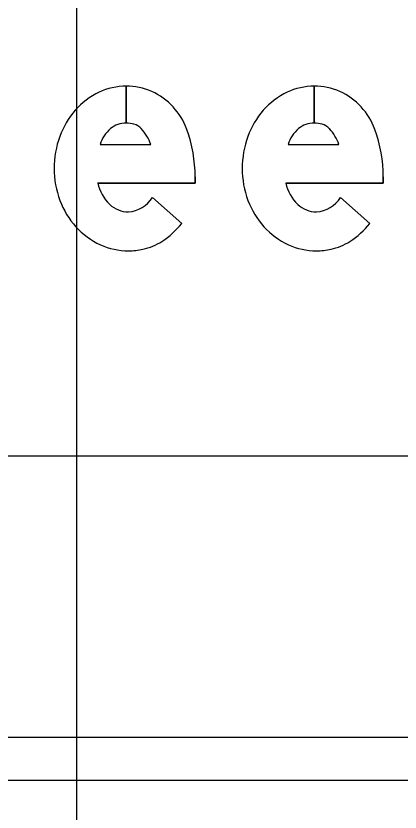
# Model space of a CAD drawing. Extents: x 2193008 to 2198143, y 1236112 to 1237864.
# Drawn here: x 2195622.469 to 2195623.965, y 1237195.719 to 1237198.818 of the extents above; entities that cross this region are included whole.
import ezdxf

# ---------------------------------------------------------------- set-up
doc = ezdxf.new("R2010")
doc.units = 0
for name, color, linetype in [('GSBWFILL', 7, 'Continuous'), ('GSCOLORFILL', 7, 'Continuous'), ('GSOUTLINE', 7, 'Continuous'), ('M-ROADS', 7, 'Continuous')]:
    doc.layers.add(name, color=color, linetype=linetype)

msp = doc.modelspace()

# ---------------------------------------------------------------- linework, layer by layer
at = {"layer": 'GSBWFILL'}
for p, q in [((2195622.8983, 1237198.5448), (2195622.8983, 1237198.4012)), ((2195622.8983, 1237198.4012), (2195622.8983, 1237198.5448)), ((2195623.6309, 1237198.5448), (2195623.6309, 1237198.4012)), ((2195623.6309, 1237198.4012), (2195623.6309, 1237198.5448)), ((2195622.7967, 1237198.3177), (2195622.9939, 1237198.3177)), ((2195623.5293, 1237198.3177), (2195623.7265, 1237198.3177)), ((2195623.0006, 1237198.1115), (2195623.1145, 1237198.0106)), ((2195623.7332, 1237198.1115), (2195623.8471, 1237198.0106))]:
    msp.add_line(p, q, dxfattribs=at)
for points in [[(2195623.1672, 1237198.1916), (2195623.1672, 1237198.1679), (2195622.7872, 1237198.1679)], [(2195623.8998, 1237198.1916), (2195623.8998, 1237198.1679), (2195623.5198, 1237198.1679)]]:
    msp.add_lwpolyline(points, dxfattribs=at)
for centre, major_axis, start_param, end_param in [((2195622.8983, 1237198.2982), (0, 0.2466), 0, 0.44196), ((2195622.8983, 1237198.2982), (0, 0.2466), 5.868518, 6.283016), ((2195623.6309, 1237198.2982), (0, 0.2466), 0, 0.44196), ((2195623.6309, 1237198.2982), (0, 0.2466), 5.868518, 6.283016), ((2195622.9152, 1237198.2624), (0, 0.2862), 0.44196, 0.851746), ((2195622.892, 1237198.2884), (0, 0.2581), 5.061282, 5.861635), ((2195623.6478, 1237198.2624), (0, 0.2862), 0.44196, 0.851746), ((2195623.6246, 1237198.2884), (0, 0.2581), 5.061282, 5.861635), ((2195622.9416, 1237198.2393), (0, 0.3213), 0.851746, 1.222943), ((2195623.6742, 1237198.2393), (0, 0.3213), 0.851746, 1.222943), ((2195622.9218, 1237198.2797), (0, 0.1308), 0.703138, 1.275447), ((2195622.8983, 1237198.3047), (0, 0.0965), 0, 0.684319), ((2195622.8983, 1237198.2893), (0, 0.1119), 6.008019, 6.282813), ((2195622.9117, 1237198.3369), (0, 0.0624), 5.468651, 6.008019), ((2195622.8373, 1237198.2666), (0, 0.1648), 5.027692, 5.468651), ((2195622.626, 1237198.1916), (0, 0.5411), 4.712389, 5.061282), ((2195623.6544, 1237198.2797), (0, 0.1308), 0.703138, 1.275447), ((2195623.6309, 1237198.3047), (0, 0.0965), 0, 0.684319), ((2195623.6309, 1237198.2893), (0, 0.1119), 6.008019, 6.282813), ((2195623.6443, 1237198.3369), (0, 0.0624), 5.468651, 6.008019), ((2195623.5699, 1237198.2666), (0, 0.1648), 5.027692, 5.468651), ((2195623.3586, 1237198.1916), (0, 0.5411), 4.712389, 5.061282), ((2195622.983, 1237198.2243), (0, 0.3653), 1.222943, 1.570796), ((2195623.7156, 1237198.2243), (0, 0.3653), 1.222943, 1.570796), ((2195622.9721, 1237198.2243), (0, 0.3544), 1.570796, 1.928626), ((2195623.7047, 1237198.2243), (0, 0.3544), 1.570796, 1.928626), ((2195622.9472, 1237198.2032), (0, 0.1638), 1.788032, 2.378697), ((2195623.6798, 1237198.2032), (0, 0.1638), 1.788032, 2.378697), ((2195622.9403, 1237198.2124), (0, 0.3205), 1.928626, 2.305123), ((2195622.8989, 1237198.1743), (0, 0.1195), 3.209537, 4.158837), ((2195623.6729, 1237198.2124), (0, 0.3205), 1.928626, 2.305123), ((2195623.6315, 1237198.1743), (0, 0.1195), 3.209537, 4.158837), ((2195622.9085, 1237198.1634), (0, 0.1083), 2.383204, 3.128268), ((2195623.6411, 1237198.1634), (0, 0.1083), 2.383204, 3.128268), ((2195622.8705, 1237198.2018), (0, 0.31), 3.710413, 4.047817), ((2195623.6031, 1237198.2018), (0, 0.31), 3.710413, 4.047817), ((2195622.9201, 1237198.1941), (0, 0.2932), 2.305123, 2.711411), ((2195623.6527, 1237198.1941), (0, 0.2932), 2.305123, 2.711411), ((2195622.9142, 1237198.1335), (0, 0.2289), 3.35931, 3.710413), ((2195623.6468, 1237198.1335), (0, 0.2289), 3.35931, 3.710413), ((2195622.907, 1237198.1657), (0, 0.2619), 2.711411, 3.141593), ((2195622.907, 1237198.1657), (0, 0.2619), 3.141593, 3.35931), ((2195623.6396, 1237198.1657), (0, 0.2619), 2.711411, 3.141593), ((2195623.6396, 1237198.1657), (0, 0.2619), 3.141593, 3.35931)]:
    msp.add_ellipse(centre, major_axis=major_axis, ratio=0.999998, start_param=start_param, end_param=end_param, dxfattribs=at)
at = {"layer": 'GSCOLORFILL'}
for p, q in [((2195622.8983, 1237198.5448), (2195622.8983, 1237198.4012)), ((2195622.8983, 1237198.4012), (2195622.8983, 1237198.5448)), ((2195623.6309, 1237198.5448), (2195623.6309, 1237198.4012)), ((2195623.6309, 1237198.4012), (2195623.6309, 1237198.5448)), ((2195622.7967, 1237198.3177), (2195622.9939, 1237198.3177)), ((2195623.5293, 1237198.3177), (2195623.7265, 1237198.3177)), ((2195623.0006, 1237198.1115), (2195623.1145, 1237198.0106)), ((2195623.7332, 1237198.1115), (2195623.8471, 1237198.0106)), ((2195624.9552, 1237196.0098), (2195614.9585, 1237196.0098)), ((2195614.9585, 1237195.8433), (2195624.9552, 1237195.8433))]:
    msp.add_line(p, q, dxfattribs=at)
for points in [[(2195623.1672, 1237198.1916), (2195623.1672, 1237198.1679), (2195622.7872, 1237198.1679)], [(2195623.8998, 1237198.1916), (2195623.8998, 1237198.1679), (2195623.5198, 1237198.1679)]]:
    msp.add_lwpolyline(points, dxfattribs=at)
for centre, major_axis, start_param, end_param in [((2195622.8983, 1237198.2982), (0, 0.2466), 0, 0.44196), ((2195622.8983, 1237198.2982), (0, 0.2466), 5.868518, 6.283016), ((2195623.6309, 1237198.2982), (0, 0.2466), 0, 0.44196), ((2195623.6309, 1237198.2982), (0, 0.2466), 5.868518, 6.283016), ((2195622.9152, 1237198.2624), (0, 0.2862), 0.44196, 0.851746), ((2195622.892, 1237198.2884), (0, 0.2581), 5.061282, 5.861635), ((2195623.6478, 1237198.2624), (0, 0.2862), 0.44196, 0.851746), ((2195623.6246, 1237198.2884), (0, 0.2581), 5.061282, 5.861635), ((2195622.9416, 1237198.2393), (0, 0.3213), 0.851746, 1.222943), ((2195623.6742, 1237198.2393), (0, 0.3213), 0.851746, 1.222943), ((2195622.9218, 1237198.2797), (0, 0.1308), 0.703138, 1.275447), ((2195622.8983, 1237198.3047), (0, 0.0965), 0, 0.684319), ((2195622.8983, 1237198.2893), (0, 0.1119), 6.008019, 6.282813), ((2195622.9117, 1237198.3369), (0, 0.0624), 5.468651, 6.008019), ((2195622.8373, 1237198.2666), (0, 0.1648), 5.027692, 5.468651), ((2195622.626, 1237198.1916), (0, 0.5411), 4.712389, 5.061282), ((2195623.6544, 1237198.2797), (0, 0.1308), 0.703138, 1.275447), ((2195623.6309, 1237198.3047), (0, 0.0965), 0, 0.684319), ((2195623.6309, 1237198.2893), (0, 0.1119), 6.008019, 6.282813), ((2195623.6443, 1237198.3369), (0, 0.0624), 5.468651, 6.008019), ((2195623.5699, 1237198.2666), (0, 0.1648), 5.027692, 5.468651), ((2195623.3586, 1237198.1916), (0, 0.5411), 4.712389, 5.061282), ((2195622.983, 1237198.2243), (0, 0.3653), 1.222943, 1.570796), ((2195623.7156, 1237198.2243), (0, 0.3653), 1.222943, 1.570796), ((2195622.9721, 1237198.2243), (0, 0.3544), 1.570796, 1.928626), ((2195623.7047, 1237198.2243), (0, 0.3544), 1.570796, 1.928626), ((2195622.9472, 1237198.2032), (0, 0.1638), 1.788032, 2.378697), ((2195623.6798, 1237198.2032), (0, 0.1638), 1.788032, 2.378697), ((2195622.9403, 1237198.2124), (0, 0.3205), 1.928626, 2.305123), ((2195622.8989, 1237198.1743), (0, 0.1195), 3.209537, 4.158837), ((2195623.6729, 1237198.2124), (0, 0.3205), 1.928626, 2.305123), ((2195623.6315, 1237198.1743), (0, 0.1195), 3.209537, 4.158837), ((2195622.9085, 1237198.1634), (0, 0.1083), 2.383204, 3.128268), ((2195623.6411, 1237198.1634), (0, 0.1083), 2.383204, 3.128268), ((2195622.8705, 1237198.2018), (0, 0.31), 3.710413, 4.047817), ((2195623.6031, 1237198.2018), (0, 0.31), 3.710413, 4.047817), ((2195622.9201, 1237198.1941), (0, 0.2932), 2.305123, 2.711411), ((2195623.6527, 1237198.1941), (0, 0.2932), 2.305123, 2.711411), ((2195622.9142, 1237198.1335), (0, 0.2289), 3.35931, 3.710413), ((2195623.6468, 1237198.1335), (0, 0.2289), 3.35931, 3.710413), ((2195622.907, 1237198.1657), (0, 0.2619), 2.711411, 3.141593), ((2195622.907, 1237198.1657), (0, 0.2619), 3.141593, 3.35931), ((2195623.6396, 1237198.1657), (0, 0.2619), 2.711411, 3.141593), ((2195623.6396, 1237198.1657), (0, 0.2619), 3.141593, 3.35931)]:
    msp.add_ellipse(centre, major_axis=major_axis, ratio=0.999998, start_param=start_param, end_param=end_param, dxfattribs=at)
at = {"layer": 'GSOUTLINE'}
for p, q in [((2195622.7967, 1237198.3177), (2195622.9939, 1237198.3177)), ((2195623.5293, 1237198.3177), (2195623.7265, 1237198.3177)), ((2195623.1145, 1237198.0106), (2195623.0006, 1237198.1115)), ((2195623.8471, 1237198.0106), (2195623.7332, 1237198.1115))]:
    msp.add_line(p, q, dxfattribs=at)
for points in [[(2195622.7872, 1237198.1679), (2195623.1672, 1237198.1679), (2195623.1672, 1237198.1916)], [(2195623.5198, 1237198.1679), (2195623.8998, 1237198.1679), (2195623.8998, 1237198.1916)]]:
    msp.add_lwpolyline(points, dxfattribs=at)
for centre, major_axis, start_param, end_param in [((2195622.8983, 1237198.2982), (0, 0.2466), 0, 0.44196), ((2195622.8983, 1237198.2982), (0, 0.2466), 5.868518, 6.283185), ((2195623.6309, 1237198.2982), (0, 0.2466), 0, 0.44196), ((2195623.6309, 1237198.2982), (0, 0.2466), 5.868518, 6.283185), ((2195622.9152, 1237198.2624), (0, 0.2862), 0.44196, 0.851746), ((2195622.892, 1237198.2884), (0, 0.2581), 5.061282, 5.861635), ((2195623.6478, 1237198.2624), (0, 0.2862), 0.44196, 0.851746), ((2195623.6246, 1237198.2884), (0, 0.2581), 5.061282, 5.861635), ((2195622.9416, 1237198.2393), (0, 0.3213), 0.851746, 1.222943), ((2195623.6742, 1237198.2393), (0, 0.3213), 0.851746, 1.222943), ((2195622.9218, 1237198.2797), (0, 0.1308), 0.703138, 1.275447), ((2195622.8983, 1237198.3047), (0, 0.0965), 0, 0.684319), ((2195622.8983, 1237198.2893), (0, 0.1119), 6.008019, 6.283185), ((2195622.9117, 1237198.3369), (0, 0.0624), 5.468651, 6.008019), ((2195622.8373, 1237198.2666), (0, 0.1648), 5.027692, 5.468651), ((2195622.626, 1237198.1916), (0, 0.5411), 4.712389, 5.061282), ((2195623.6544, 1237198.2797), (0, 0.1308), 0.703138, 1.275447), ((2195623.6309, 1237198.3047), (0, 0.0965), 0, 0.684319), ((2195623.6309, 1237198.2893), (0, 0.1119), 6.008019, 6.283185), ((2195623.6443, 1237198.3369), (0, 0.0624), 5.468651, 6.008019), ((2195623.5699, 1237198.2666), (0, 0.1648), 5.027692, 5.468651), ((2195623.3586, 1237198.1916), (0, 0.5411), 4.712389, 5.061282), ((2195622.983, 1237198.2243), (0, 0.3653), 1.222943, 1.570796), ((2195623.7156, 1237198.2243), (0, 0.3653), 1.222943, 1.570796), ((2195622.9721, 1237198.2243), (0, 0.3544), 1.570796, 1.928626), ((2195623.7047, 1237198.2243), (0, 0.3544), 1.570796, 1.928626), ((2195622.9472, 1237198.2032), (0, 0.1638), 1.788032, 2.378697), ((2195623.6798, 1237198.2032), (0, 0.1638), 1.788032, 2.378697), ((2195622.9403, 1237198.2124), (0, 0.3205), 1.928626, 2.305123), ((2195622.8989, 1237198.1743), (0, 0.1195), 3.209537, 4.158837), ((2195623.6729, 1237198.2124), (0, 0.3205), 1.928626, 2.305123), ((2195623.6315, 1237198.1743), (0, 0.1195), 3.209537, 4.158837), ((2195622.9085, 1237198.1634), (0, 0.1083), 2.383204, 3.128268), ((2195623.6411, 1237198.1634), (0, 0.1083), 2.383204, 3.128268), ((2195622.8705, 1237198.2018), (0, 0.31), 3.710413, 4.047817), ((2195623.6031, 1237198.2018), (0, 0.31), 3.710413, 4.047817), ((2195622.9201, 1237198.1941), (0, 0.2932), 2.305123, 2.711411), ((2195623.6527, 1237198.1941), (0, 0.2932), 2.305123, 2.711411), ((2195622.9142, 1237198.1335), (0, 0.2289), 3.35931, 3.710413), ((2195623.6468, 1237198.1335), (0, 0.2289), 3.35931, 3.710413), ((2195622.907, 1237198.1657), (0, 0.2619), 2.711411, 3.141593), ((2195622.907, 1237198.1657), (0, 0.2619), 3.141593, 3.35931), ((2195623.6396, 1237198.1657), (0, 0.2619), 2.711411, 3.141593), ((2195623.6396, 1237198.1657), (0, 0.2619), 3.141593, 3.35931)]:
    msp.add_ellipse(centre, major_axis=major_axis, ratio=0.999998, start_param=start_param, end_param=end_param, dxfattribs=at)
at = {"layer": 'M-ROADS'}
for p, q in [((2195622.7065, 1237163.1062), (2195622.7065, 1237223.1062)), ((2195584.7065, 1237197.1062), (2195714.7065, 1237197.1062))]:
    msp.add_line(p, q, dxfattribs=at)

doc.saveas('drawing.dxf')
